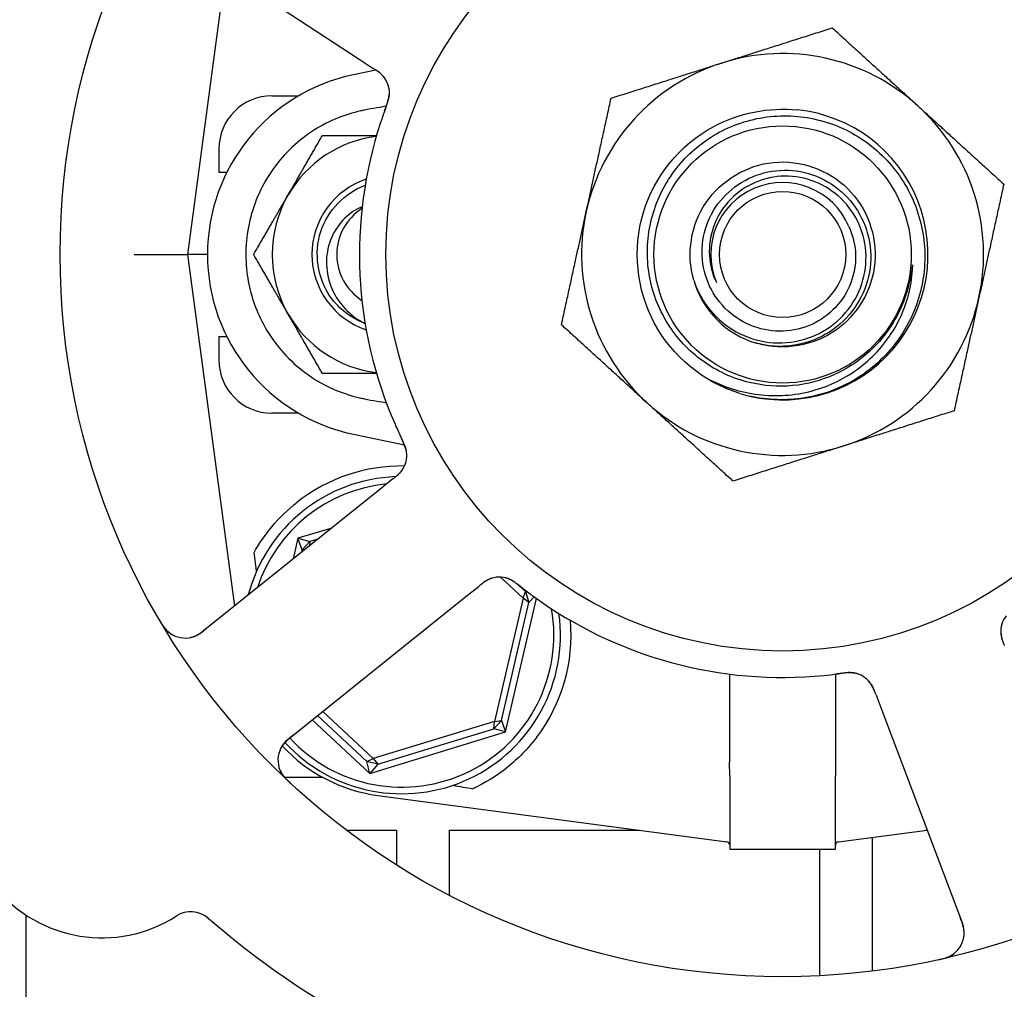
# Model space of a CAD drawing. Header units: inches. Extents: x 18 to 846, y -67 to 561.
# Tile 639 of 656: x 553.56 to 555.88, y 462.27 to 464.56. Entities that reach past the tile are written whole.
import ezdxf

# ---------------------------------------------------------------- set-up
doc = ezdxf.new("R2010")
doc.units = ezdxf.units.IN
doc.header["$LTSCALE"] = 24
doc.header["$MEASUREMENT"] = 0
doc.layers.add('Visible (ANSI)', color=7, linetype='Continuous', lineweight=30)

msp = doc.modelspace()

# ---------------------------------------------------------------- linework, layer by layer
at = {"layer": 'Visible (ANSI)'}
for p, q in [((553.90672, 464.76451), (554.3577, 464.46873)), ((554.04134, 464.67622), (553.95222, 464.00673)), ((554.3577, 464.46873), (554.39108, 464.44685)), ((554.39711, 464.44286), (554.34392, 464.43165)), ((554.15129, 464.38173), (554.2145, 464.38173)), ((554.02629, 464.25673), (554.02629, 464.20048)), ((554.04484, 464.20048), (554.02629, 464.20048)), ((553.82611, 464.00673), (553.95222, 464.00673)), ((553.99922, 464.00673), (553.95222, 464.00673)), ((553.95222, 464.00673), (554.06286, 463.17554)), ((554.02629, 463.81298), (554.04484, 463.81298)), ((554.02629, 463.81298), (554.02629, 463.75673)), ((554.2145, 463.63173), (554.15129, 463.63173)), ((554.34392, 463.58181), (554.46464, 463.55637)), ((554.43754, 463.47617), (554.40643, 463.45121)), ((554.40643, 463.45121), (553.98577, 463.11369)), ((554.29278, 463.36002), (554.21314, 463.33571)), ((554.21314, 463.33571), (554.20189, 463.28709)), ((554.21314, 463.33571), (554.24127, 463.32796)), ((554.22281, 463.30818), (554.21314, 463.33571)), ((554.22281, 463.30818), (554.24127, 463.32796)), ((554.24127, 463.32796), (554.24022, 463.31785)), ((554.25992, 463.33365), (554.24127, 463.32796)), ((554.22281, 463.30818), (554.22159, 463.3029)), ((554.22966, 463.30937), (554.22281, 463.30818)), ((554.69169, 463.24385), (554.74492, 463.19416)), ((554.60982, 463.19772), (554.64095, 463.22269)), ((554.75075, 463.21009), (554.73543, 463.2244)), ((554.74492, 463.19416), (554.75075, 463.21009)), ((554.75075, 463.21009), (554.75865, 463.18421)), ((554.75075, 463.21009), (554.75509, 463.20928)), ((554.18916, 462.8602), (554.60982, 463.19772)), ((554.74492, 463.19416), (554.67741, 462.90237)), ((554.70379, 462.87775), (554.7768, 463.1933)), ((554.75865, 463.18421), (554.74492, 463.19416)), ((554.77164, 463.19702), (554.75865, 463.18421)), ((554.69412, 462.90528), (554.75865, 463.18421)), ((555.23319, 463.01461), (555.23319, 462.80619)), ((555.48374, 463.01461), (555.48374, 462.80619)), ((555.57848, 462.96693), (555.59261, 462.92963)), ((554.25929, 462.91646), (554.37547, 462.80802)), ((554.39096, 462.81494), (554.2716, 462.92634)), ((555.59261, 462.92963), (555.78361, 462.42526)), ((554.24697, 462.90658), (554.38282, 462.77978)), ((554.67741, 462.90237), (554.39096, 462.81494)), ((554.40184, 462.80192), (554.67566, 462.8855)), ((554.69412, 462.90528), (554.67566, 462.8855)), ((554.67566, 462.8855), (554.67741, 462.90237)), ((554.70379, 462.87775), (554.67566, 462.8855)), ((554.67741, 462.90237), (554.69412, 462.90528)), ((554.69412, 462.90528), (554.70379, 462.87775)), ((554.38282, 462.77978), (554.70379, 462.87775)), ((554.37547, 462.80802), (554.39096, 462.81494)), ((554.39096, 462.81494), (554.40184, 462.80192)), ((554.40184, 462.80192), (554.37547, 462.80802)), ((554.38282, 462.77978), (554.37547, 462.80802)), ((554.40184, 462.80192), (554.38282, 462.77978)), ((554.18108, 462.77048), (554.18108, 462.77048)), ((554.27146, 462.77048), (554.18178, 462.77048)), ((555.23347, 462.77409), (555.23347, 462.60048)), ((555.48347, 462.60048), (555.48347, 462.77409)), ((554.4018, 462.72783), (555.22668, 462.61802)), ((554.32766, 462.64548), (554.44593, 462.64548)), ((554.44593, 462.64548), (554.44593, 462.56353)), ((554.57093, 462.49169), (554.57093, 462.64548)), ((554.57093, 462.64548), (555.02043, 462.64548)), ((555.49025, 462.61802), (555.70003, 462.64595)), ((555.57093, 462.3125), (555.57093, 462.62876)), ((555.69651, 462.64548), (555.70021, 462.64548)), ((555.23347, 462.60048), (555.48347, 462.60048)), ((555.44593, 462.60048), (555.44593, 462.30147)), ((553.57093, 459.73923), (553.57093, 462.44462))]:
    msp.add_line(p, q, dxfattribs=at)
for radius in [1.7075, 0.9375, 0.30408, 0.14917]:
    msp.add_circle((555.35847, 464.00673), radius, dxfattribs=at)
for centre, radius, start, end in [((555.35847, 464.00673), 1, 17.83299, 59.65061), ((555.35847, 464.00673), 0.475, 47.64769, 107.64769), ((555.35847, 464.00673), 0.475, 107.64769, 167.64769), ((554.43347, 464.00673), 0.43425, 101.9007, 258.0993), ((554.36675, 464.38806), 0.0625, 359.2706, 40.30345), ((554.15129, 464.25673), 0.125, 90, 180), ((555.35847, 464.00673), 0.475, 347.64769, 47.64769), ((555.35847, 464.00673), 0.34375, 256.81176, 84.08625), ((555.35847, 464.00673), 0.34375, 256.81176, 84.08625), ((555.35847, 464.00673), 1, 161.83299, 203.65061), ((554.43347, 464.00673), 0.2815, 97.18473, 150), ((554.43347, 464.00673), 0.18733, 108.38115, 251.61885), ((555.35847, 464.00673), 0.17, 22.97308, 202.97308), ((554.43347, 464.00673), 0.2815, 150, 210), ((554.43347, 464.00673), 0.12866, 122.48137, 237.51863), ((554.43347, 464.00673), 0.12866, 122.48137, 237.51863), ((555.35847, 464.00673), 0.475, 167.64769, 227.64769), ((555.35847, 464.00673), 0.21875, 196.09118, 253.65421), ((555.35847, 464.00673), 0.475, 287.64769, 347.64769), ((554.43347, 464.00673), 0.2815, 210, 262.81527), ((554.15129, 463.75673), 0.125, 180, 270), ((555.35847, 464.00673), 0.34375, 252.85926, 256.81176), ((555.35847, 464.00673), 0.475, 227.64769, 287.64769), ((554.40773, 463.53238), 0.0625, 326.31583, 6.22862), ((554.45847, 463.10673), 0.4, 89.10653, 128.18136), ((554.45847, 463.10673), 0.375, 92.20116, 165.29323), ((554.45847, 463.10673), 0.35938, 95.69755, 161.78605), ((554.68935, 463.18139), 0.0625, 71.2706, 112.30345), ((555.35847, 464.00673), 1, 233.83299, 275.65061), ((554.45847, 463.10673), 0.35938, 222.5485, 9.97535), ((554.45847, 463.10673), 0.375, 222.58331, 7.82604), ((554.45847, 463.10673), 0.4, 322.97261, 4.99892), ((555.93664, 463.11532), 0.0625, 143.2706, 184.30345), ((553.94666, 463.16244), 0.0625, 210.88035, 308.7418), ((555.51581, 462.95595), 0.0625, 38.31583, 78.22862), ((553.74977, 462.71599), 0.325, 134.66113, 302.82247), ((554.22828, 462.81145), 0.0625, 128.7418, 226.60325), ((554.45129, 463.09955), 0.375, 222.75403, 262.41734), ((555.22565, 462.61028), 0.00781, 0, 82.41734), ((555.49128, 462.61028), 0.00781, 97.58266, 180), ((553.95981, 462.39036), 0.0625, 49.1302, 122.82247), ((555.35847, 464.00673), 2.075, 228.99965, 280.48395), ((555.72516, 462.40312), 0.0625, 282.88035, 20.7418)]:
    msp.add_arc(centre, radius, start, end, dxfattribs=at)
msp.add_ellipse((557.4683, 462.50877), major_axis=(-4.33091, 0.57653), ratio=0.0429148, start_param=0.8462542, end_param=0.8607442, dxfattribs=at)
for points, weights in [([(555.21446, 464.45938), (555.33575, 464.49796), (555.4758, 464.54252)], [1, 1.0379548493, 1]), ([(555.4758, 464.54252), (555.58441, 464.44351), (555.67847, 464.35776)], [1, 1.0379548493, 1]), ([(554.95313, 464.37624), (555.09318, 464.42079), (555.21446, 464.45938)], [1, 1.0379548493, 1]), ([(554.89446, 464.10834), (554.92169, 464.23267), (554.95313, 464.37624)], [1, 1.0379548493, 1]), ([(555.67847, 464.35776), (555.77253, 464.27202), (555.88114, 464.17301)], [1, 1.0379548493, 1]), ([(554.18968, 464.14748), (554.22739, 464.2128), (554.27094, 464.28823)], [1, 1.0379548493, 1]), ([(554.27094, 464.28823), (554.33928, 464.28823), (554.3989, 464.28823)], [1, 1.02953838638, 1.01310023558]), ([(555.88114, 464.17301), (555.8497, 464.02945), (555.82247, 463.90512)], [1, 1.0379548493, 1]), ([(554.10842, 464.00673), (554.15197, 464.08216), (554.18968, 464.14748)], [1, 1.0379548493, 1]), ([(554.8358, 463.84045), (554.86723, 463.98401), (554.89446, 464.10834)], [1, 1.0379548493, 1]), ([(554.18968, 463.86598), (554.15197, 463.9313), (554.10842, 464.00673)], [1, 1.0379548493, 1]), ([(555.82247, 463.90512), (555.79524, 463.78079), (555.7638, 463.63722)], [1, 1.0379548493, 1]), ([(554.27094, 463.72523), (554.22739, 463.80066), (554.18968, 463.86598)], [1, 1.0379548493, 1]), ([(555.03846, 463.6557), (554.94441, 463.74144), (554.8358, 463.84045)], [1, 1.0379548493, 1]), ([(554.3989, 463.72523), (554.33928, 463.72523), (554.27094, 463.72523)], [1.01310023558, 1.02953838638, 1]), ([(555.24113, 463.47094), (555.13252, 463.56995), (555.03846, 463.6557)], [1, 1.0379548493, 1]), ([(555.7638, 463.63722), (555.62375, 463.59267), (555.50247, 463.55408)], [1, 1.0379548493, 1]), ([(555.50247, 463.55408), (555.38118, 463.5155), (555.24113, 463.47094)], [1, 1.0379548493, 1]), ([(554.11519, 463.25768), (554.11236, 463.28002), (554.10954, 463.30231)], [0.999969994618, 0.999969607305, 0.999970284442])]:
    msp.add_rational_spline(points, weights, degree=2, dxfattribs=at)
for points, knots in [([(554.41505, 464.42773), (554.41505, 464.42773), (554.41505, 464.42773), (554.41503, 464.42776), (554.41498, 464.42782), (554.41477, 464.42807), (554.41457, 464.42831), (554.41361, 464.42942), (554.41229, 464.43086), (554.41032, 464.43276), (554.40981, 464.43323), (554.40695, 464.4358), (554.40428, 464.43788), (554.39942, 464.4413), (554.39789, 464.44234), (554.39546, 464.44396), (554.39462, 464.44452), (554.3929, 464.44565), (554.39201, 464.44624), (554.39113, 464.44681)], [0.05598665, 0.05598665, 0.05598665, 0.05598665, 0.056873, 0.056873, 0.06006969, 0.06006969, 0.06858048, 0.06858048, 0.09786866, 0.09786866, 0.10758076, 0.10758076, 0.14991048, 0.14991048, 0.16694481, 0.16694481, 0.17567446, 0.17567446, 0.18444701, 0.18444701, 0.18444701, 0.18444701]), ([(554.4187, 464.42281), (554.41854, 464.42305), (554.41837, 464.42329), (554.4177, 464.42423), (554.41715, 464.42498), (554.41551, 464.42706), (554.41435, 464.42843), (554.41069, 464.43233), (554.4079, 464.43485), (554.40258, 464.43906), (554.40006, 464.44086), (554.39761, 464.44252)], [0.094581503, 0.094581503, 0.094581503, 0.094581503, 0.09763667, 0.09763667, 0.105884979, 0.105884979, 0.120706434, 0.120706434, 0.149461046, 0.149461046, 0.17255876, 0.17255876, 0.17255876, 0.17255876]), ([(554.41792, 464.3464), (554.41903, 464.34948), (554.42015, 464.35253), (554.42213, 464.35817), (554.423, 464.36075), (554.42454, 464.36561), (554.42523, 464.36793), (554.42627, 464.37172), (554.42667, 464.37329), (554.42748, 464.37673), (554.42784, 464.37852), (554.42841, 464.38175), (554.42861, 464.38318), (554.42899, 464.38647), (554.42908, 464.38811), (554.42913, 464.391), (554.42909, 464.39231), (554.42902, 464.39342)], [0, 0, 0, 0, 0.02532917, 0.02532917, 0.0459278, 0.0459278, 0.06431611, 0.06431611, 0.0780154, 0.0780154, 0.09688899, 0.09688899, 0.11755371, 0.11755371, 0.15067697, 0.15067697, 0.17984281, 0.17984281, 0.17984281, 0.17984281]), ([(554.42071, 464.35403), (554.42103, 464.35488), (554.42134, 464.35572), (554.42197, 464.35742), (554.42228, 464.35828), (554.42343, 464.36143), (554.42426, 464.36379), (554.42577, 464.36845), (554.42647, 464.37081), (554.4274, 464.37439), (554.42772, 464.37574), (554.42839, 464.37891), (554.42866, 464.3806), (554.42899, 464.38323), (554.42909, 464.38427), (554.42922, 464.38629), (554.42925, 464.38727), (554.42926, 464.38799), (554.42926, 464.38812), (554.42926, 464.38812)], [0, 0, 0, 0, 0.00712604, 0.00712604, 0.01419238, 0.01419238, 0.03284312, 0.03284312, 0.05207098, 0.05207098, 0.06472354, 0.06472354, 0.08419423, 0.08419423, 0.09866358, 0.09866358, 0.11516786, 0.11516786, 0.12167905, 0.12167905, 0.12167905, 0.12167905]), ([(554.42174, 464.35709), (554.41428, 464.35601), (554.40683, 464.35483), (554.38968, 464.35188), (554.38001, 464.35004), (554.36755, 464.34743), (554.36473, 464.34683), (554.36192, 464.34621)], [0.1231004, 0.1231004, 0.1231004, 0.1231004, 0.18059107, 0.18059107, 0.25560221, 0.25560221, 0.27753231, 0.27753231, 0.27753231, 0.27753231]), ([(554.42071, 464.35402), (554.41795, 464.34653), (554.41414, 464.33589), (554.41096, 464.32648), (554.41003, 464.32373), (554.40915, 464.32106), (554.40831, 464.31852)], [0.48416631, 0.48416631, 0.48416631, 0.48416631, 0.88318571, 0.88318571, 0.88318571, 1, 1, 1, 1]), ([(555.25716, 463.67825), (555.17152, 463.70466), (555.09723, 463.766), (555.05509, 463.8451), (555.01297, 463.92415), (555.00348, 464.01999), (555.02929, 464.10577), (555.05509, 464.19152), (555.11584, 464.26618), (555.19455, 464.30888), (555.25501, 464.34168), (555.3255, 464.35531), (555.39389, 464.34848)], [5.0115512, 5.0115512, 5.0115512, 5.0115512, 5.7936548, 5.7936548, 5.7936548, 6.5754431, 6.5754431, 6.5754431, 7.3569225, 7.3569225, 7.3569225, 7.9571961, 7.9571961, 7.9571961, 7.9571961]), ([(554.36192, 464.34621), (554.32314, 464.33768), (554.28609, 464.32251), (554.21428, 464.27741), (554.18121, 464.24626), (554.12865, 464.17287), (554.10973, 464.13129), (554.08922, 464.0448), (554.08721, 464.00081), (554.09871, 463.91986), (554.11023, 463.88324), (554.14782, 463.809), (554.17581, 463.77311), (554.23354, 463.7231), (554.25986, 463.70592), (554.31171, 463.68132), (554.33647, 463.67285), (554.36192, 463.66725)], [0.0387673, 0.0387673, 0.0387673, 0.0387673, 0.3419099, 0.3419099, 0.6849077, 0.6849077, 1.029663, 1.029663, 1.3621369, 1.3621369, 1.6526244, 1.6526244, 1.9961754, 1.9961754, 2.2345824, 2.2345824, 2.4334495, 2.4334495, 2.4334495, 2.4334495]), ([(555.48073, 463.72272), (555.44954, 463.70866), (555.41623, 463.69988), (555.34792, 463.69349), (555.31337, 463.696), (555.24023, 463.71368), (555.20279, 463.73096), (555.1364, 463.77902), (555.10814, 463.80942), (555.0647, 463.87955), (555.05, 463.91865), (555.03635, 464.00054), (555.03761, 464.04256), (555.05619, 464.12403), (555.07343, 464.16267), (555.12185, 464.23141), (555.15266, 464.26079), (555.22401, 464.30629), (555.26392, 464.32187), (555.34772, 464.33696), (555.39082, 464.33622), (555.4746, 464.31825), (555.51444, 464.30109), (555.58556, 464.25236), (555.61609, 464.22117), (555.66366, 464.14864), (555.68017, 464.10794), (555.69674, 464.02225), (555.69656, 463.97807), (555.67925, 463.89199), (555.6622, 463.85093), (555.61321, 463.77743), (555.58166, 463.74573), (555.54493, 463.72096)], [-5.0704915, -5.0704915, -5.0704915, -5.0704915, -4.8092414, -4.8092414, -4.5465572, -4.5465572, -4.2346915, -4.2346915, -3.9208419, -3.9208419, -3.6050086, -3.6050086, -3.2871921, -3.2871921, -2.9673924, -2.9673924, -2.64561, -2.64561, -2.321845, -2.321845, -1.9960977, -1.9960977, -1.6683683, -1.6683683, -1.3386572, -1.3386572, -1.0069646, -1.0069646, -0.6732907, -0.6732907, -0.3376357, -0.3376357, 0, 0, 0, 0]), ([(555.14829, 463.9461), (555.13056, 464.00756), (555.14155, 464.07668), (555.17749, 464.12961), (555.21342, 464.18253), (555.2736, 464.21825), (555.33726, 464.22445), (555.40092, 464.23065), (555.46686, 464.20721), (555.51233, 464.16223), (555.55779, 464.11724), (555.58192, 464.05156), (555.5764, 463.98784), (555.57088, 463.92413), (555.53581, 463.86358), (555.48329, 463.82709), (555.43077, 463.7906), (555.3618, 463.77885), (555.30016, 463.79589), (555.29908, 463.79619), (555.29799, 463.7965), (555.2969, 463.79682)], [16.9979155, 16.9979155, 16.9979155, 16.9979155, 17.8752194, 17.8752194, 17.8752194, 18.7524691, 18.7524691, 18.7524691, 19.6296647, 19.6296647, 19.6296647, 20.5068064, 20.5068064, 20.5068064, 21.3838943, 21.3838943, 21.3838943, 22.2609286, 22.2609286, 22.2609286, 22.2764365, 22.2764365, 22.2764365, 22.2764365]), ([(555.14829, 463.9461), (555.15456, 463.92688), (555.16348, 463.90862), (555.186, 463.87527), (555.19946, 463.86031), (555.23608, 463.82957), (555.26063, 463.81601), (555.31321, 463.79927), (555.34068, 463.79612), (555.3949, 463.80058), (555.42114, 463.80801), (555.4689, 463.83241), (555.49003, 463.84902), (555.52441, 463.88918), (555.53744, 463.91224), (555.55371, 463.96172), (555.55694, 463.98762), (555.55322, 464.0388), (555.54645, 464.06361), (555.52387, 464.10883), (555.50842, 464.12888), (555.47091, 464.16161), (555.44932, 464.17407), (555.40291, 464.18981), (555.37859, 464.19307), (555.33045, 464.19001), (555.3071, 464.18386), (555.26444, 464.16304), (555.2455, 464.1487), (555.21449, 464.11379), (555.20263, 464.09366), (555.1875, 464.0503), (555.18426, 464.02755), (555.18674, 463.98247), (555.1923, 463.96057), (555.20195, 463.94038)], [-3.1722778, -3.1722778, -3.1722778, -3.1722778, -3.0186699, -3.0186699, -2.8665315, -2.8665315, -2.6554083, -2.6554083, -2.4471425, -2.4471425, -2.2417348, -2.2417348, -2.0391858, -2.0391858, -1.8394961, -1.8394961, -1.6426663, -1.6426663, -1.4486971, -1.4486971, -1.2575891, -1.2575891, -1.0693429, -1.0693429, -0.8839593, -0.8839593, -0.7014387, -0.7014387, -0.5217818, -0.5217818, -0.3449893, -0.3449893, -0.1710619, -0.1710619, 0, 0, 0, 0]), ([(555.51498, 464.07308), (555.5236, 464.05451), (555.52879, 464.03453), (555.53207, 463.99161), (555.52934, 463.96898), (555.5153, 463.92576), (555.50403, 463.90562), (555.47424, 463.87055), (555.45593, 463.85602), (555.41452, 463.83464), (555.39178, 463.82809), (555.34478, 463.82401), (555.32097, 463.82663), (555.27539, 463.8409), (555.25411, 463.85252), (555.21694, 463.88341), (555.20148, 463.90248), (555.17858, 463.9457), (555.17145, 463.96949), (555.16664, 464.01874), (555.16912, 464.04375), (555.18356, 464.09169), (555.1955, 464.11413), (555.22745, 464.15343), (555.24724, 464.16984), (555.29224, 464.19432), (555.31707, 464.20205), (555.36857, 464.20765), (555.39476, 464.20535), (555.44508, 464.19078), (555.46869, 464.17856), (555.51015, 464.14561), (555.52754, 464.1251), (555.55364, 464.07836), (555.56202, 464.05251), (555.56846, 463.99877), (555.56636, 463.97139), (555.55174, 463.91868), (555.53926, 463.89389), (555.50535, 463.85023), (555.48416, 463.83186), (555.4357, 463.80408), (555.40885, 463.79504), (555.35289, 463.78769), (555.32432, 463.78955), (555.2969, 463.79682)], [-4.2480515, -4.2480515, -4.2480515, -4.2480515, -4.0909216, -4.0909216, -3.9177275, -3.9177275, -3.7423694, -3.7423694, -3.5648477, -3.5648477, -3.385163, -3.385163, -3.2033156, -3.2033156, -3.0193061, -3.0193061, -2.8331349, -2.8331349, -2.6448024, -2.6448024, -2.4543091, -2.4543091, -2.2616553, -2.2616553, -2.0668416, -2.0668416, -1.8698684, -1.8698684, -1.6707361, -1.6707361, -1.469445, -1.469445, -1.2659958, -1.2659958, -1.0603886, -1.0603886, -0.8526241, -0.8526241, -0.6427026, -0.6427026, -0.4306244, -0.4306244, -0.2163901, -0.2163901, 0, 0, 0, 0]), ([(554.37211, 463.84314), (554.33944, 463.85556), (554.31034, 463.87754), (554.29024, 463.90617), (554.25907, 463.95057), (554.25028, 464.00989), (554.26723, 464.06142), (554.28353, 464.11095), (554.32324, 464.15216), (554.37198, 464.17057)], [0.3590141, 0.3590141, 0.3590141, 0.3590141, 0.9586618, 0.9586618, 0.9586618, 1.888606, 1.888606, 1.888606, 2.7825786, 2.7825786, 2.7825786, 2.7825786]), ([(554.36487, 464.11975), (554.34964, 464.11327), (554.33575, 464.10396), (554.31065, 464.07958), (554.30014, 464.06425), (554.28504, 464.0296), (554.28093, 464.01048), (554.28006, 463.97076), (554.28367, 463.95055), (554.29653, 463.91713), (554.30415, 463.90357), (554.32322, 463.87859), (554.3347, 463.86736), (554.34756, 463.8579)], [0.00667477, 0.00667477, 0.00667477, 0.00667477, 0.13293721, 0.13293721, 0.27303158, 0.27303158, 0.42028212, 0.42028212, 0.57468721, 0.57468721, 0.69201491, 0.69201491, 0.81309505, 0.81309505, 0.81309505, 0.81309505]), ([(555.66552, 463.97029), (555.66587, 463.9756), (555.66591, 463.97961), (555.66575, 463.98156), (555.66572, 463.98184), (555.66566, 463.98208), (555.66564, 463.98214), (555.66561, 463.9822), (555.6656, 463.98222), (555.66558, 463.98224), (555.66558, 463.98225), (555.66556, 463.98225), (555.66555, 463.98225), (555.66553, 463.98225), (555.66552, 463.98225), (555.6655, 463.98223), (555.66549, 463.98222), (555.66544, 463.98214), (555.6654, 463.98204), (555.66527, 463.98164), (555.66518, 463.98126), (555.66482, 463.9794), (555.66446, 463.97686), (555.66249, 463.9632), (555.65921, 463.93894), (555.64921, 463.90915)], [-0.37606241, -0.37606241, -0.37606241, -0.37606241, -0.30741129, -0.30741129, -0.29779295, -0.29779295, -0.29494673, -0.29494673, -0.2937317, -0.2937317, -0.29301265, -0.29301265, -0.29238719, -0.29238719, -0.29165629, -0.29165629, -0.29047649, -0.29047649, -0.28622321, -0.28622321, -0.27736006, -0.27736006, -0.23942142, -0.23942142, 0, 0, 0, 0]), ([(555.20262, 463.70317), (555.24091, 463.68581), (555.28208, 463.67569), (555.36721, 463.67114), (555.4104, 463.67722), (555.49118, 463.70548), (555.52808, 463.72709), (555.5908, 463.78281), (555.61621, 463.81615), (555.65229, 463.89002), (555.6629, 463.92969), (555.66552, 463.97029)], [-1.5992336, -1.5992336, -1.5992336, -1.5992336, -1.2791425, -1.2791425, -0.9499666, -0.9499666, -0.6270496, -0.6270496, -0.3103934, -0.3103934, 0, 0, 0, 0]), ([(555.64921, 463.90915), (555.64264, 463.88957), (555.63421, 463.87073), (555.61194, 463.83176), (555.59751, 463.81218), (555.55263, 463.76413), (555.51857, 463.73977), (555.48073, 463.72272)], [-0.65841937, -0.65841937, -0.65841937, -0.65841937, -0.50117447, -0.50117447, -0.31635325, -0.31635325, 0, 0, 0, 0]), ([(555.25716, 463.67825), (555.22642, 463.68777), (555.20499, 463.69936), (555.194, 463.7058), (555.19206, 463.70704), (555.19092, 463.7079), (555.19071, 463.70806), (555.19054, 463.70823), (555.1905, 463.70828), (555.19047, 463.70833), (555.19046, 463.70835), (555.19045, 463.70837), (555.19045, 463.70838), (555.19045, 463.7084), (555.19045, 463.70841), (555.19046, 463.70842), (555.19047, 463.70842), (555.19049, 463.70843), (555.19051, 463.70844), (555.19059, 463.70844), (555.19068, 463.70842), (555.19204, 463.70807), (555.19653, 463.70593), (555.20262, 463.70317)], [-0.32425255, -0.32425255, -0.32425255, -0.32425255, -0.13434383, -0.13434383, -0.07553483, -0.07553483, -0.06406424, -0.06406424, -0.06072925, -0.06072925, -0.05932586, -0.05932586, -0.05850628, -0.05850628, -0.05780445, -0.05780445, -0.05699234, -0.05699234, -0.05569314, -0.05569314, -0.05100977, -0.05100977, 0, 0, 0, 0]), ([(555.54493, 463.72096), (555.52485, 463.70741), (555.50335, 463.69607), (555.45799, 463.67806), (555.43421, 463.67152), (555.36675, 463.66065), (555.32257, 463.66213), (555.28004, 463.67205)], [-0.70402922, -0.70402922, -0.70402922, -0.70402922, -0.51973951, -0.51973951, -0.33275492, -0.33275492, 0, 0, 0, 0]), ([(554.36192, 463.66725), (554.36471, 463.66664), (554.36751, 463.66604), (554.37997, 463.66343), (554.38967, 463.66158), (554.40687, 463.65862), (554.41436, 463.65744), (554.42186, 463.65636)], [0.04807073, 0.04807073, 0.04807073, 0.04807073, 0.06985523, 0.06985523, 0.14510353, 0.14510353, 0.20287692, 0.20287692, 0.20287692, 0.20287692]), ([(554.44246, 463.60557), (554.44631, 463.59678), (554.45128, 463.58588), (554.45548, 463.57705), (554.45644, 463.57504), (554.45733, 463.57319), (554.45814, 463.57151)], [0, 0, 0, 0, 0.41999651, 0.41999651, 0.41999651, 0.51583384, 0.51583384, 0.51583384, 0.51583384]), ([(554.47023, 463.53278), (554.47021, 463.53331), (554.47019, 463.53387), (554.47009, 463.5354), (554.47, 463.53645), (554.46976, 463.53819), (554.4697, 463.53865), (554.4694, 463.54049), (554.46909, 463.54208), (554.46826, 463.54546), (554.4678, 463.54715), (554.46681, 463.5503), (554.46636, 463.55166), (554.46499, 463.55551), (554.46395, 463.55821), (554.46187, 463.5632), (554.46085, 463.56552), (554.45846, 463.57078), (554.45707, 463.57372), (554.45534, 463.57735), (554.45501, 463.57805), (554.45467, 463.57876)], [0.13529987, 0.13529987, 0.13529987, 0.13529987, 0.15041628, 0.15041628, 0.17862374, 0.17862374, 0.18801436, 0.18801436, 0.213705, 0.213705, 0.23365386, 0.23365386, 0.24706171, 0.24706171, 0.26969874, 0.26969874, 0.28871803, 0.28871803, 0.31389263, 0.31389263, 0.31994869, 0.31994869, 0.31994869, 0.31994869]), ([(554.46996, 463.5383), (554.46996, 463.5383), (554.46995, 463.53838), (554.46991, 463.53877), (554.46986, 463.53924), (554.46968, 463.54053), (554.46954, 463.54143), (554.46901, 463.5442), (554.46852, 463.54628), (554.46738, 463.55007), (554.46685, 463.55167), (554.46578, 463.55456), (554.46529, 463.55581), (554.46394, 463.5591), (554.46302, 463.56121), (554.46103, 463.56554), (554.45994, 463.56779), (554.45866, 463.57045), (554.45842, 463.57094), (554.45818, 463.57144)], [0.07093315, 0.07093315, 0.07093315, 0.07093315, 0.07636582, 0.07636582, 0.08666451, 0.08666451, 0.09983227, 0.09983227, 0.12422951, 0.12422951, 0.14000403, 0.14000403, 0.15098746, 0.15098746, 0.16837573, 0.16837573, 0.18725581, 0.18725581, 0.19162474, 0.19162474, 0.19162474, 0.19162474]), ([(554.43767, 463.47627), (554.43843, 463.47688), (554.43919, 463.47749), (554.44068, 463.47869), (554.4414, 463.47927), (554.4435, 463.48098), (554.44484, 463.48209), (554.44696, 463.48389), (554.4478, 463.48462), (554.45095, 463.48743), (554.45285, 463.48929), (554.45561, 463.49226), (554.45692, 463.49382), (554.45873, 463.49626), (554.4592, 463.49693), (554.45989, 463.49794), (554.46014, 463.49832), (554.46025, 463.4985), (554.46027, 463.49852), (554.46027, 463.49852)], [0, 0, 0, 0, 0.00805947, 0.00805947, 0.01607833, 0.01607833, 0.0318321, 0.0318321, 0.04288224, 0.04288224, 0.07619177, 0.07619177, 0.108399, 0.108399, 0.1204764, 0.1204764, 0.12953115, 0.12953115, 0.13163231, 0.13163231, 0.13163231, 0.13163231]), ([(554.44399, 463.4814), (554.4448, 463.48207), (554.44561, 463.48275), (554.44874, 463.48548), (554.45108, 463.48765), (554.45521, 463.492), (554.45708, 463.49421), (554.45972, 463.4978), (554.46066, 463.49921), (554.46185, 463.50115), (554.4622, 463.50174), (554.46258, 463.50242), (554.46265, 463.50254), (554.46272, 463.50266)], [0.016833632, 0.016833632, 0.016833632, 0.016833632, 0.024996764, 0.024996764, 0.048690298, 0.048690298, 0.071674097, 0.071674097, 0.086017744, 0.086017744, 0.092484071, 0.092484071, 0.093980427, 0.093980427, 0.093980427, 0.093980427]), ([(554.10954, 463.30231), (554.1207, 463.32222), (554.1347, 463.34303), (554.1689, 463.38408), (554.18958, 463.40414), (554.21121, 463.42115)], [0.49640247, 0.49640247, 0.49640247, 0.49640247, 0.68798762, 0.68798762, 0.89549896, 0.89549896, 0.89549896, 0.89549896]), ([(554.66654, 463.23959), (554.66654, 463.23959), (554.66654, 463.23959), (554.6665, 463.23957), (554.66644, 463.23955), (554.66613, 463.23942), (554.66584, 463.23931), (554.66448, 463.23874), (554.66271, 463.23793), (554.6603, 463.23664), (554.65968, 463.2363), (554.65637, 463.23437), (554.65356, 463.23248), (554.64881, 463.22891), (554.64734, 463.22778), (554.64505, 463.22597), (554.64426, 463.22534), (554.64265, 463.22406), (554.64182, 463.22339), (554.641, 463.22273)], [0.05598665, 0.05598665, 0.05598665, 0.05598665, 0.05687301, 0.05687301, 0.0600697, 0.0600697, 0.06858049, 0.06858049, 0.09786867, 0.09786867, 0.10758076, 0.10758076, 0.14991049, 0.14991049, 0.16694482, 0.16694482, 0.17567446, 0.17567446, 0.18444701, 0.18444701, 0.18444701, 0.18444701]), ([(554.67235, 463.24154), (554.67207, 463.24145), (554.67178, 463.24137), (554.67068, 463.24102), (554.66981, 463.24073), (554.66732, 463.23982), (554.66566, 463.23913), (554.66082, 463.23686), (554.65756, 463.23499), (554.65191, 463.23122), (554.64942, 463.22938), (554.64708, 463.22757)], [0.094581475, 0.094581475, 0.094581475, 0.094581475, 0.097636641, 0.097636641, 0.105884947, 0.105884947, 0.120706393, 0.120706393, 0.149460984, 0.149460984, 0.172558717, 0.172558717, 0.172558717, 0.172558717]), ([(554.74478, 463.21718), (554.74219, 463.21919), (554.73964, 463.2212), (554.73489, 463.22482), (554.7327, 463.22645), (554.72855, 463.22942), (554.72656, 463.23079), (554.72327, 463.23295), (554.72191, 463.23381), (554.71889, 463.23564), (554.7173, 463.23654), (554.7144, 463.23809), (554.7131, 463.23872), (554.71009, 463.24009), (554.70855, 463.24069), (554.70582, 463.24162), (554.70456, 463.24199), (554.70349, 463.24227)], [0, 0, 0, 0, 0.0253292, 0.0253292, 0.04592782, 0.04592782, 0.06431613, 0.06431613, 0.07801539, 0.07801539, 0.09688899, 0.09688899, 0.11755369, 0.11755369, 0.15067695, 0.15067695, 0.17984281, 0.17984281, 0.17984281, 0.17984281]), ([(554.73838, 463.22219), (554.73767, 463.22275), (554.73697, 463.22331), (554.73555, 463.22444), (554.73483, 463.225), (554.73219, 463.22707), (554.7302, 463.22858), (554.72623, 463.23146), (554.7242, 463.23286), (554.72109, 463.23485), (554.7199, 463.23557), (554.7171, 463.23718), (554.71557, 463.23797), (554.71317, 463.23909), (554.71221, 463.23951), (554.71034, 463.24026), (554.70941, 463.24059), (554.70873, 463.24082), (554.7086, 463.24086), (554.7086, 463.24086)], [0, 0, 0, 0, 0.00712604, 0.00712604, 0.01419238, 0.01419238, 0.03284312, 0.03284312, 0.05207098, 0.05207098, 0.06472354, 0.06472354, 0.08419423, 0.08419423, 0.09866358, 0.09866358, 0.11516786, 0.11516786, 0.12167905, 0.12167905, 0.12167905, 0.12167905]), ([(554.73839, 463.22219), (554.74467, 463.21725), (554.7536, 463.21034), (554.76157, 463.20441), (554.7639, 463.20268), (554.76617, 463.20101), (554.76833, 463.19943)], [0.48416631, 0.48416631, 0.48416631, 0.48416631, 0.88318571, 0.88318571, 0.88318571, 1, 1, 1, 1]), ([(553.88572, 463.14269), (553.88613, 463.14198), (553.88654, 463.14129), (553.88828, 463.13834), (553.88969, 463.13602), (553.89241, 463.13181), (553.8937, 463.12991), (553.89662, 463.12583), (553.89832, 463.12363), (553.90117, 463.12024), (553.90238, 463.11889), (553.90475, 463.11645), (553.9059, 463.11534), (553.90826, 463.11325), (553.90947, 463.11228), (553.91098, 463.11114), (553.91143, 463.11082), (553.9118, 463.11056)], [0, 0, 0, 0, 0.00673636, 0.00673636, 0.02806078, 0.02806078, 0.0453371, 0.0453371, 0.06652159, 0.06652159, 0.08352226, 0.08352226, 0.10158901, 0.10158901, 0.12223493, 0.12223493, 0.13206643, 0.13206643, 0.13206643, 0.13206643]), ([(553.95837, 463.10105), (553.95903, 463.10118), (553.95984, 463.10137), (553.96311, 463.1022), (553.96549, 463.10296), (553.97184, 463.10565), (553.9757, 463.10762), (553.98282, 463.11203), (553.98608, 463.11428), (553.9908, 463.11782), (553.9922, 463.1189), (553.99525, 463.1213), (553.99693, 463.12264), (553.99858, 463.12396)], [0.11682073, 0.11682073, 0.11682073, 0.11682073, 0.13209763, 0.13209763, 0.17640845, 0.17640845, 0.22121696, 0.22121696, 0.25582457, 0.25582457, 0.27005755, 0.27005755, 0.2865375, 0.2865375, 0.2865375, 0.2865375]), ([(555.87419, 463.11773), (555.87418, 463.11745), (555.87417, 463.11715), (555.87416, 463.11599), (555.87417, 463.11507), (555.87427, 463.11242), (555.87441, 463.11063), (555.87507, 463.10533), (555.87585, 463.10165), (555.87768, 463.09511), (555.87866, 463.09218), (555.87966, 463.08939)], [0.094581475, 0.094581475, 0.094581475, 0.094581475, 0.097636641, 0.097636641, 0.105884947, 0.105884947, 0.120706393, 0.120706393, 0.149460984, 0.149460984, 0.172558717, 0.172558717, 0.172558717, 0.172558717]), ([(555.87425, 463.11161), (555.87425, 463.11161), (555.87425, 463.1116), (555.87425, 463.11157), (555.87425, 463.1115), (555.87427, 463.11117), (555.8743, 463.11086), (555.87442, 463.10939), (555.87464, 463.10745), (555.87512, 463.10476), (555.87526, 463.10407), (555.87606, 463.10032), (555.87699, 463.09707), (555.87892, 463.09145), (555.87954, 463.0897), (555.88056, 463.08696), (555.88091, 463.08602), (555.88164, 463.08409), (555.88201, 463.08309), (555.88238, 463.08211)], [0.05598665, 0.05598665, 0.05598665, 0.05598665, 0.05687301, 0.05687301, 0.0600697, 0.0600697, 0.06858049, 0.06858049, 0.09786867, 0.09786867, 0.10758076, 0.10758076, 0.14991049, 0.14991049, 0.16694482, 0.16694482, 0.17567446, 0.17567446, 0.18444701, 0.18444701, 0.18444701, 0.18444701]), ([(555.45693, 463.01159), (555.46648, 463.01254), (555.47838, 463.0139), (555.48808, 463.01517), (555.49029, 463.01546), (555.49232, 463.01573), (555.49416, 463.01598)], [0, 0, 0, 0, 0.41999651, 0.41999651, 0.41999651, 0.51583384, 0.51583384, 0.51583384, 0.51583384]), ([(555.53474, 463.01551), (555.53423, 463.01566), (555.53369, 463.01581), (555.53221, 463.01619), (555.53118, 463.01642), (555.52945, 463.01674), (555.52899, 463.01682), (555.52715, 463.0171), (555.52554, 463.0173), (555.52207, 463.01755), (555.52032, 463.01763), (555.51702, 463.01767), (555.51559, 463.01766), (555.5115, 463.01755), (555.50861, 463.01739), (555.50323, 463.01696), (555.50071, 463.0167), (555.49496, 463.01606), (555.49174, 463.01564), (555.48775, 463.01512), (555.48698, 463.01502), (555.4862, 463.01492)], [0.13529987, 0.13529987, 0.13529987, 0.13529987, 0.15041628, 0.15041628, 0.17862374, 0.17862374, 0.18801436, 0.18801436, 0.213705, 0.213705, 0.23365386, 0.23365386, 0.24706171, 0.24706171, 0.26969874, 0.26969874, 0.28871803, 0.28871803, 0.31389263, 0.31389263, 0.31994869, 0.31994869, 0.31994869, 0.31994869]), ([(555.5294, 463.01696), (555.5294, 463.01696), (555.52933, 463.01697), (555.52895, 463.01705), (555.52848, 463.01715), (555.52719, 463.01738), (555.5263, 463.01752), (555.5235, 463.01788), (555.52137, 463.01805), (555.51742, 463.01814), (555.51573, 463.01813), (555.51265, 463.01801), (555.51131, 463.01793), (555.50777, 463.01766), (555.50547, 463.01743), (555.50074, 463.01688), (555.49827, 463.01654), (555.49534, 463.01614), (555.4948, 463.01607), (555.49425, 463.01599)], [0.07093315, 0.07093315, 0.07093315, 0.07093315, 0.07636582, 0.07636582, 0.08666451, 0.08666451, 0.09983227, 0.09983227, 0.12422951, 0.12422951, 0.14000403, 0.14000403, 0.15098746, 0.15098746, 0.16837573, 0.16837573, 0.18725581, 0.18725581, 0.19162474, 0.19162474, 0.19162474, 0.19162474]), ([(555.5755, 462.97468), (555.57511, 462.97565), (555.57471, 462.97663), (555.57309, 462.98046), (555.57174, 462.98335), (555.56889, 462.98863), (555.56736, 462.99108), (555.56476, 462.9947), (555.56371, 462.99603), (555.56223, 462.99777), (555.56177, 462.99828), (555.56125, 462.99885), (555.56115, 462.99895), (555.56106, 462.99906)], [0.016833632, 0.016833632, 0.016833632, 0.016833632, 0.024996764, 0.024996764, 0.048690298, 0.048690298, 0.071674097, 0.071674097, 0.086017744, 0.086017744, 0.092484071, 0.092484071, 0.093980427, 0.093980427, 0.093980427, 0.093980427]), ([(555.57842, 462.96708), (555.57808, 462.96799), (555.57773, 462.96891), (555.57705, 462.97068), (555.57672, 462.97156), (555.57574, 462.97408), (555.5751, 462.97569), (555.57404, 462.97827), (555.57361, 462.97929), (555.57192, 462.98316), (555.57073, 462.98554), (555.56875, 462.98908), (555.56768, 462.99081), (555.56592, 462.99328), (555.56543, 462.99395), (555.56468, 462.99491), (555.56439, 462.99526), (555.56426, 462.99543), (555.56425, 462.99545), (555.56425, 462.99545)], [0, 0, 0, 0, 0.00805947, 0.00805947, 0.01607833, 0.01607833, 0.0318321, 0.0318321, 0.04288224, 0.04288224, 0.07619177, 0.07619177, 0.108399, 0.108399, 0.1204764, 0.1204764, 0.12953115, 0.12953115, 0.13163231, 0.13163231, 0.13163231, 0.13163231]), ([(554.20202, 462.87052), (554.20154, 462.87013), (554.20105, 462.86974), (554.19946, 462.86846), (554.19836, 462.86757), (554.19312, 462.86329), (554.18921, 462.85988), (554.18336, 462.85415), (554.18105, 462.85163), (554.17565, 462.84497), (554.17298, 462.84051), (554.17139, 462.8373), (554.17123, 462.83698), (554.1711, 462.8367)], [0, 0, 0, 0, 0.00480624, 0.00480624, 0.01589597, 0.01589597, 0.05833406, 0.05833406, 0.09384639, 0.09384639, 0.15340885, 0.15340885, 0.16065924, 0.16065924, 0.16065924, 0.16065924]), ([(554.77781, 462.86585), (554.75777, 462.83929), (554.73348, 462.81438), (554.6813, 462.77286), (554.65337, 462.7563), (554.62735, 462.74413), (554.62684, 462.74389), (554.62633, 462.74366)], [2.42631602, 2.42631602, 2.42631602, 2.42631602, 2.67966729, 2.67966729, 2.93613935, 2.93613935, 2.94129083, 2.94129083, 2.94129083, 2.94129083]), ([(555.23336, 462.78855), (555.2333, 462.79272), (555.23323, 462.79716), (555.2332, 462.80272), (555.23319, 462.80341), (555.23319, 462.80448), (555.23319, 462.80485), (555.23319, 462.80546), (555.23319, 462.8057), (555.23319, 462.80602), (555.23319, 462.8061), (555.23319, 462.80619)], [0.027184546, 0.027184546, 0.027184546, 0.027184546, 0.056924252, 0.056924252, 0.061161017, 0.061161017, 0.063446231, 0.063446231, 0.064876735, 0.064876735, 0.065401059, 0.065401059, 0.065401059, 0.065401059]), ([(555.48374, 462.80619), (555.48374, 462.8061), (555.48374, 462.806), (555.48374, 462.80565), (555.48374, 462.80538), (555.48374, 462.80471), (555.48374, 462.8043), (555.48374, 462.80272), (555.48373, 462.80155), (555.4837, 462.79769), (555.48367, 462.79518), (555.48361, 462.79108), (555.48359, 462.78979), (555.48357, 462.78855)], [0.065326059, 0.065326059, 0.065326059, 0.065326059, 0.065886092, 0.065886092, 0.067505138, 0.067505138, 0.069967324, 0.069967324, 0.077104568, 0.077104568, 0.093330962, 0.093330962, 0.101340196, 0.101340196, 0.101340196, 0.101340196]), ([(554.17012, 462.78855), (554.17034, 462.78803), (554.17062, 462.78737), (554.17167, 462.78511), (554.17258, 462.78334), (554.17469, 462.77987), (554.17568, 462.77836), (554.17824, 462.7748), (554.17992, 462.77266), (554.18326, 462.76875), (554.18491, 462.76693), (554.18844, 462.76325), (554.19035, 462.76137), (554.1934, 462.75846), (554.19457, 462.75737), (554.19576, 462.75626)], [0.10313051, 0.10313051, 0.10313051, 0.10313051, 0.11603194, 0.11603194, 0.14472131, 0.14472131, 0.16305353, 0.16305353, 0.18481803, 0.18481803, 0.20320408, 0.20320408, 0.22373688, 0.22373688, 0.23709216, 0.23709216, 0.23709216, 0.23709216]), ([(555.78717, 462.39529), (555.78724, 462.39596), (555.78732, 462.39679), (555.78753, 462.40016), (555.78755, 462.40265), (555.78696, 462.40952), (555.78627, 462.4138), (555.78428, 462.42193), (555.78315, 462.42573), (555.78124, 462.43131), (555.78065, 462.43298), (555.77931, 462.43662), (555.77855, 462.43863), (555.7778, 462.44061)], [0.11682073, 0.11682073, 0.11682073, 0.11682073, 0.13209763, 0.13209763, 0.17640845, 0.17640845, 0.22121696, 0.22121696, 0.25582457, 0.25582457, 0.27005755, 0.27005755, 0.2865375, 0.2865375, 0.2865375, 0.2865375]), ([(555.72512, 462.33906), (555.72591, 462.33924), (555.7267, 462.33941), (555.73004, 462.34016), (555.73268, 462.34078), (555.73752, 462.34206), (555.73974, 462.3427), (555.74452, 462.34422), (555.74713, 462.34516), (555.75124, 462.34682), (555.7529, 462.34756), (555.75595, 462.34905), (555.75736, 462.34981), (555.76008, 462.3514), (555.76137, 462.35225), (555.76292, 462.35334), (555.76337, 462.35367), (555.76373, 462.35394)], [0, 0, 0, 0, 0.00673636, 0.00673636, 0.02806078, 0.02806078, 0.0453371, 0.0453371, 0.06652159, 0.06652159, 0.08352226, 0.08352226, 0.10158901, 0.10158901, 0.12223493, 0.12223493, 0.13206643, 0.13206643, 0.13206643, 0.13206643])]:
    msp.add_open_spline(points, degree=3, knots=knots, dxfattribs=at)
for points in [[(554.34756, 463.8579), (554.35292, 463.85395), (554.36107, 463.84891), (554.37175, 463.8443)], [(555.23347, 462.77409), (555.23347, 462.77907), (555.23343, 462.78389), (555.23336, 462.78855)], [(555.48357, 462.78855), (555.4835, 462.78373), (555.48347, 462.7789), (555.48347, 462.77409)]]:
    msp.add_open_spline(points, degree=3, dxfattribs=at)

doc.saveas('drawing.dxf')
